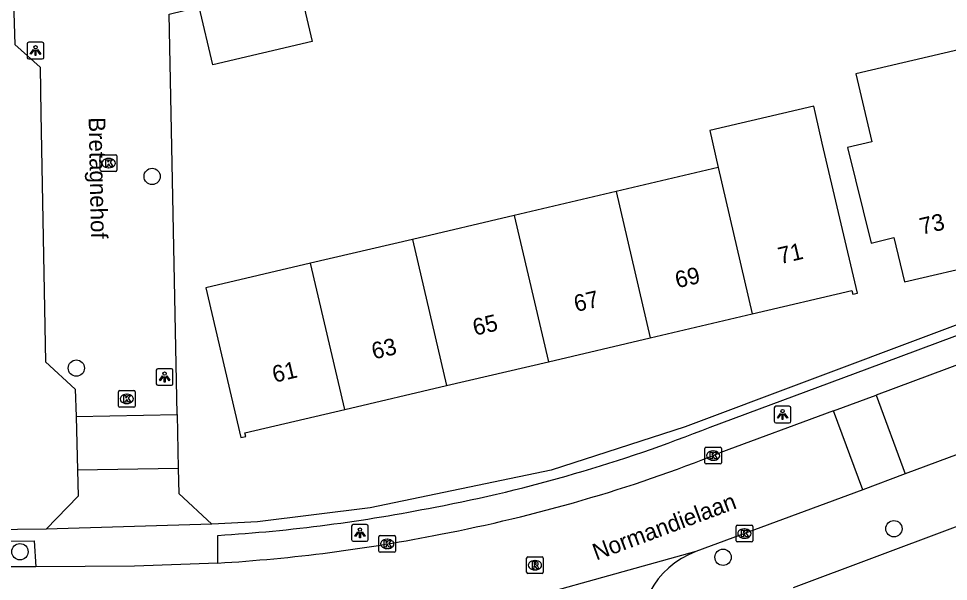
# Model space of a CAD drawing. Extents: x 158461 to 159795, y 387220 to 388672.
# Drawn here: x 159558.9 to 159614.8, y 387971.9 to 388005.7 of the extents above; entities that cross this region are included whole.
import ezdxf

# ---------------------------------------------------------------- set-up
doc = ezdxf.new("R2010")
doc.units = 0
for name, color, linetype in [('IMGEO_Boom', 7, 'Continuous'), ('IMGEO_Kolk', 7, 'Continuous'), ('IMGEO_Lichtpunt', 7, 'Continuous'), ('IMGEO_Openbare_ruimte_label', 7, 'Continuous'), ('IMGEO_Pand', 7, 'Continuous'), ('IMGEO_Pand_nummerreeks', 7, 'Continuous'), ('IMGEO_Rijbaan_lokaal_open', 7, 'Continuous'), ('IMGEO_Rioolput', 7, 'Continuous'), ('IMGEO_Voetpad_open', 7, 'Continuous')]:
    doc.layers.add(name, color=color, linetype=linetype)

msp = doc.modelspace()

# ---------------------------------------------------------------- linework, layer by layer
at = {"layer": 'IMGEO_Boom'}
for centre in [(159566.933, 387996.224), (159562.377, 387984.72), (159611.497, 387975.078), (159558.991, 387973.699), (159601.234, 387973.365)]:
    msp.add_circle(centre, 0.489, dxfattribs=at)
at = {"layer": 'IMGEO_Kolk'}
for p, q in [((159563.895, 387997.528), (159564.747, 387997.528)), ((159563.82, 387996.602), (159563.82, 387997.454)), ((159564.308, 387997.308), (159564.333, 387997.308)), ((159564.821, 387997.454), (159564.821, 387996.602)), ((159564.747, 387996.528), (159563.895, 387996.528)), ((159564.331, 387996.748), (159564.306, 387996.748)), ((159564.91, 387982.444), (159564.91, 387983.296)), ((159564.985, 387983.37), (159565.837, 387983.37)), ((159565.398, 387983.15), (159565.423, 387983.15)), ((159565.911, 387983.296), (159565.911, 387982.444)), ((159565.421, 387982.59), (159565.396, 387982.59)), ((159565.837, 387982.37), (159564.985, 387982.37)), ((159600.137, 387979.04), (159600.137, 387979.892)), ((159600.212, 387979.966), (159601.064, 387979.966)), ((159600.625, 387979.746), (159600.65, 387979.746)), ((159601.138, 387979.892), (159601.138, 387979.04)), ((159600.648, 387979.186), (159600.623, 387979.186)), ((159601.064, 387978.966), (159600.212, 387978.966)), ((159602.014, 387974.359), (159602.014, 387975.211)), ((159602.089, 387975.285), (159602.941, 387975.285)), ((159603.015, 387975.211), (159603.015, 387974.359)), ((159580.63, 387974.664), (159581.482, 387974.664)), ((159602.502, 387975.065), (159602.527, 387975.065)), ((159580.555, 387973.738), (159580.555, 387974.59)), ((159581.043, 387974.444), (159581.068, 387974.444)), ((159581.556, 387974.59), (159581.556, 387973.738)), ((159602.941, 387974.285), (159602.089, 387974.285)), ((159602.525, 387974.505), (159602.5, 387974.505)), ((159581.482, 387973.664), (159580.63, 387973.664)), ((159581.066, 387973.884), (159581.041, 387973.884))]:
    msp.add_line(p, q, dxfattribs=at)
for points in [[(159563.895, 387997.528), (159564.747, 387997.528)], [(159563.82, 387996.602), (159563.82, 387997.454)], [(159564.141, 387997.228), (159564.264, 387997.228), (159564.264, 387997.077), (159564.394, 387997.228), (159564.558, 387997.228), (159564.412, 387997.077), (159564.565, 387996.828), (159564.413, 387996.828), (159564.328, 387996.992), (159564.264, 387996.925), (159564.264, 387996.828), (159564.141, 387996.828), (159564.141, 387997.228)], [(159564.821, 387997.454), (159564.821, 387996.602)], [(159564.747, 387996.528), (159563.895, 387996.528)], [(159564.91, 387982.444), (159564.91, 387983.296)], [(159564.985, 387983.37), (159565.837, 387983.37)], [(159565.231, 387983.07), (159565.354, 387983.07), (159565.354, 387982.919), (159565.484, 387983.07), (159565.648, 387983.07), (159565.502, 387982.919), (159565.655, 387982.67), (159565.503, 387982.67), (159565.418, 387982.834), (159565.354, 387982.767), (159565.354, 387982.67), (159565.231, 387982.67), (159565.231, 387983.07)], [(159565.911, 387983.296), (159565.911, 387982.444)], [(159565.837, 387982.37), (159564.985, 387982.37)], [(159600.137, 387979.04), (159600.137, 387979.892)], [(159600.212, 387979.966), (159601.064, 387979.966)], [(159600.458, 387979.666), (159600.581, 387979.666), (159600.581, 387979.515), (159600.711, 387979.666), (159600.875, 387979.666), (159600.729, 387979.515), (159600.882, 387979.266), (159600.73, 387979.266), (159600.645, 387979.43), (159600.581, 387979.363), (159600.581, 387979.266), (159600.458, 387979.266), (159600.458, 387979.666)], [(159601.138, 387979.892), (159601.138, 387979.04)], [(159601.064, 387978.966), (159600.212, 387978.966)], [(159602.014, 387974.359), (159602.014, 387975.211)], [(159602.089, 387975.285), (159602.941, 387975.285)], [(159603.015, 387975.211), (159603.015, 387974.359)], [(159580.63, 387974.664), (159581.482, 387974.664)], [(159602.335, 387974.985), (159602.458, 387974.985), (159602.458, 387974.834), (159602.588, 387974.985), (159602.752, 387974.985), (159602.606, 387974.834), (159602.759, 387974.585), (159602.607, 387974.585), (159602.522, 387974.749), (159602.458, 387974.682), (159602.458, 387974.585), (159602.335, 387974.585), (159602.335, 387974.985)], [(159580.555, 387973.738), (159580.555, 387974.59)], [(159580.876, 387974.364), (159580.999, 387974.364), (159580.999, 387974.213), (159581.129, 387974.364), (159581.293, 387974.364), (159581.147, 387974.213), (159581.3, 387973.964), (159581.148, 387973.964), (159581.063, 387974.128), (159580.999, 387974.061), (159580.999, 387973.964), (159580.876, 387973.964), (159580.876, 387974.364)], [(159581.556, 387974.59), (159581.556, 387973.738)], [(159602.941, 387974.285), (159602.089, 387974.285)], [(159581.482, 387973.664), (159580.63, 387973.664)]]:
    msp.add_lwpolyline(points, dxfattribs=at)
for centre, start, end in [((159563.897, 387997.452), 91.552, 178.448), ((159563.897, 387997.452), 91.552, 178.448), ((159564.745, 387997.452), 1.552, 88.448), ((159564.745, 387997.452), 1.552, 88.448), ((159563.897, 387996.604), 181.552, 268.448), ((159563.897, 387996.604), 181.552, 268.448), ((159564.745, 387996.604), 271.552, 358.448), ((159564.745, 387996.604), 271.552, 358.448), ((159564.987, 387983.294), 91.552, 178.448), ((159564.987, 387983.294), 91.552, 178.448), ((159565.835, 387983.294), 1.552, 88.448), ((159565.835, 387983.294), 1.552, 88.448), ((159564.987, 387982.446), 181.552, 268.448), ((159564.987, 387982.446), 181.552, 268.448), ((159565.835, 387982.446), 271.552, 358.448), ((159565.835, 387982.446), 271.552, 358.448), ((159600.214, 387979.89), 91.552, 178.448), ((159600.214, 387979.89), 91.552, 178.448), ((159601.062, 387979.89), 1.552, 88.448), ((159601.062, 387979.89), 1.552, 88.448), ((159600.214, 387979.042), 181.552, 268.448), ((159600.214, 387979.042), 181.552, 268.448), ((159601.062, 387979.042), 271.552, 358.448), ((159601.062, 387979.042), 271.552, 358.448), ((159602.091, 387975.209), 91.552, 178.448), ((159602.091, 387975.209), 91.552, 178.448), ((159602.939, 387975.209), 1.552, 88.448), ((159602.939, 387975.209), 1.552, 88.448), ((159580.632, 387974.588), 91.552, 178.448), ((159580.632, 387974.588), 91.552, 178.448), ((159581.48, 387974.588), 1.552, 88.448), ((159581.48, 387974.588), 1.552, 88.448), ((159602.091, 387974.361), 181.552, 268.448), ((159602.091, 387974.361), 181.552, 268.448), ((159602.939, 387974.361), 271.552, 358.448), ((159602.939, 387974.361), 271.552, 358.448), ((159580.632, 387973.74), 181.552, 268.448), ((159580.632, 387973.74), 181.552, 268.448), ((159581.48, 387973.74), 271.552, 358.448), ((159581.48, 387973.74), 271.552, 358.448)]:
    msp.add_arc(centre, 0.0765, start, end, dxfattribs=at)
for centre, major_axis, ratio, start_param, end_param in [((159564.307, 387997.028), (-0.387, 0.002), 0.722429, 4.712389, 7.853982), ((159564.332, 387997.028), (-0.39, 0.002), 0.717154, 1.570796, 4.712389), ((159565.397, 387982.87), (-0.387, 0.002), 0.722429, 4.712389, 7.853982), ((159565.422, 387982.87), (-0.39, 0.002), 0.717154, 1.570796, 4.712389), ((159600.624, 387979.466), (-0.387, 0.002), 0.722429, 4.712389, 7.853982), ((159600.649, 387979.466), (-0.39, 0.002), 0.717154, 1.570796, 4.712389), ((159602.501, 387974.785), (-0.387, 0.002), 0.722429, 4.712389, 7.853982), ((159602.526, 387974.785), (-0.39, 0.002), 0.717154, 1.570796, 4.712389), ((159581.042, 387974.164), (-0.387, 0.002), 0.722429, 4.712389, 7.853982), ((159581.067, 387974.164), (-0.39, 0.002), 0.717154, 1.570796, 4.712389)]:
    msp.add_ellipse(centre, major_axis=major_axis, ratio=ratio, start_param=start_param, end_param=end_param, dxfattribs=at)
at = {"layer": 'IMGEO_Lichtpunt'}
for p, q in [((159560.329, 388004.278), (159559.521, 388004.278)), ((159560.329, 388004.278), (159559.521, 388004.278)), ((159559.427, 388004.183), (159559.427, 388003.376)), ((159559.427, 388004.183), (159559.427, 388003.376)), ((159560.423, 388003.376), (159560.423, 388004.183)), ((159560.423, 388003.376), (159560.423, 388004.183)), ((159559.521, 388003.282), (159560.329, 388003.282)), ((159559.521, 388003.282), (159560.329, 388003.282)), ((159568.086, 387984.685), (159567.278, 387984.685)), ((159568.086, 387984.685), (159567.278, 387984.685)), ((159567.184, 387984.59), (159567.184, 387983.783)), ((159567.184, 387984.59), (159567.184, 387983.783)), ((159568.18, 387983.783), (159568.18, 387984.59)), ((159568.18, 387983.783), (159568.18, 387984.59)), ((159567.278, 387983.689), (159568.086, 387983.689)), ((159567.278, 387983.689), (159568.086, 387983.689)), ((159605.21, 387982.433), (159604.402, 387982.433)), ((159605.21, 387982.433), (159604.402, 387982.433)), ((159604.308, 387982.338), (159604.308, 387981.531)), ((159604.308, 387982.338), (159604.308, 387981.531)), ((159605.304, 387981.531), (159605.304, 387982.338)), ((159605.304, 387981.531), (159605.304, 387982.338)), ((159604.402, 387981.437), (159605.21, 387981.437)), ((159604.402, 387981.437), (159605.21, 387981.437)), ((159578.918, 387975.23), (159578.918, 387974.423)), ((159578.918, 387975.23), (159578.918, 387974.423)), ((159579.82, 387975.325), (159579.012, 387975.325)), ((159579.82, 387975.325), (159579.012, 387975.325)), ((159579.914, 387974.423), (159579.914, 387975.23)), ((159579.914, 387974.423), (159579.914, 387975.23)), ((159579.012, 387974.329), (159579.82, 387974.329)), ((159579.012, 387974.329), (159579.82, 387974.329))]:
    msp.add_line(p, q, dxfattribs=at)
for points in [[(159559.801, 388003.847), (159559.84, 388003.819), (159559.652, 388003.557), (159559.614, 388003.584), (159559.801, 388003.847)], [(159559.903, 388003.799), (159559.95, 388003.799), (159559.95, 388003.477), (159559.903, 388003.477), (159559.903, 388003.799)], [(159560.013, 388003.819), (159560.051, 388003.846), (159560.238, 388003.584), (159560.199, 388003.556), (159560.013, 388003.819)], [(159567.558, 387984.254), (159567.597, 387984.226), (159567.409, 387983.964), (159567.371, 387983.991), (159567.558, 387984.254)], [(159567.66, 387984.206), (159567.707, 387984.206), (159567.707, 387983.884), (159567.66, 387983.884), (159567.66, 387984.206)], [(159567.77, 387984.226), (159567.808, 387984.253), (159567.995, 387983.991), (159567.956, 387983.963), (159567.77, 387984.226)], [(159604.682, 387982.002), (159604.721, 387981.974), (159604.533, 387981.712), (159604.495, 387981.739), (159604.682, 387982.002)], [(159604.784, 387981.954), (159604.831, 387981.954), (159604.831, 387981.632), (159604.784, 387981.632), (159604.784, 387981.954)], [(159604.894, 387981.974), (159604.932, 387982.001), (159605.119, 387981.739), (159605.08, 387981.711), (159604.894, 387981.974)], [(159579.292, 387974.894), (159579.331, 387974.866), (159579.143, 387974.604), (159579.105, 387974.631), (159579.292, 387974.894)], [(159579.394, 387974.846), (159579.441, 387974.846), (159579.441, 387974.524), (159579.394, 387974.524), (159579.394, 387974.846)], [(159579.504, 387974.866), (159579.542, 387974.893), (159579.729, 387974.631), (159579.69, 387974.603), (159579.504, 387974.866)]]:
    msp.add_lwpolyline(points, dxfattribs=at)
for centre in [(159559.926, 388003.981), (159567.683, 387984.388), (159604.807, 387982.136), (159579.417, 387975.028)]:
    msp.add_circle(centre, 0.0994, dxfattribs=at)
for centre, start, end in [((159559.521, 388004.183), 90, 180), ((159559.521, 388004.183), 90, 180), ((159560.329, 388004.183), 0, 90), ((159560.329, 388004.183), 0, 90), ((159559.521, 388003.376), 180, 270), ((159559.521, 388003.376), 180, 270), ((159560.329, 388003.376), 270, 0), ((159560.329, 388003.376), 270, 360), ((159567.278, 387984.59), 90, 180), ((159567.278, 387984.59), 90, 180), ((159568.086, 387984.59), 0, 90), ((159568.086, 387984.59), 0, 90), ((159567.278, 387983.783), 180, 270), ((159567.278, 387983.783), 180, 270), ((159568.086, 387983.783), 270, 0), ((159568.086, 387983.783), 270, 360), ((159604.402, 387982.338), 90, 180), ((159604.402, 387982.338), 90, 180), ((159605.21, 387982.338), 0, 90), ((159605.21, 387982.338), 0, 90), ((159604.402, 387981.531), 180, 270), ((159604.402, 387981.531), 180, 270), ((159605.21, 387981.531), 270, 0), ((159605.21, 387981.531), 270, 360), ((159579.012, 387975.23), 90, 180), ((159579.012, 387975.23), 90, 180), ((159579.82, 387975.23), 0, 90), ((159579.82, 387975.23), 0, 90), ((159579.012, 387974.423), 180, 270), ((159579.012, 387974.423), 180, 270), ((159579.82, 387974.423), 270, 0), ((159579.82, 387974.423), 270, 360)]:
    msp.add_arc(centre, 0.0946, start, end, dxfattribs=at)
at = {"layer": 'IMGEO_Pand'}
for points in [[(159575.739, 388007.752), (159576.542, 388004.324), (159570.578, 388002.927), (159569.765, 388006.398)], [(159615.459, 388003.841), (159609.215, 388002.378), (159609.773, 388000), (159610.169, 387998.309), (159608.709, 387997.967), (159610.125, 387992.219), (159611.485, 387992.554), (159612.14, 387989.891), (159616.96, 387991.02), (159616.082, 387994.769), (159617.504, 387995.101)], [(159602.979, 387987.973), (159608.975, 387989.377), (159609.025, 387989.162), (159609.303, 387989.227), (159607.197, 387998.219), (159606.78, 388000), (159606.677, 388000.438), (159604.809, 388000), (159600.434, 387998.975), (159600.943, 387996.754)], [(159600.943, 387996.754), (159594.804, 387995.316)], [(159600.943, 387996.754), (159602.979, 387987.973)], [(159594.804, 387995.316), (159588.685, 387993.883)], [(159594.804, 387995.316), (159596.86, 387986.54)], [(159588.685, 387993.883), (159582.565, 387992.449)], [(159588.685, 387993.883), (159590.741, 387985.107)], [(159582.565, 387992.449), (159576.446, 387991.016)], [(159582.565, 387992.449), (159584.621, 387983.673)], [(159576.446, 387991.016), (159570.162, 387989.544), (159572.268, 387980.553), (159572.561, 387980.622), (159572.511, 387980.837), (159578.502, 387982.24)], [(159578.502, 387982.24), (159576.446, 387991.016)], [(159596.86, 387986.54), (159602.979, 387987.973)], [(159590.741, 387985.107), (159596.86, 387986.54)], [(159584.621, 387983.673), (159590.741, 387985.107)], [(159578.502, 387982.24), (159584.621, 387983.673)]]:
    msp.add_lwpolyline(points, dxfattribs=at)
at = {"layer": 'IMGEO_Rijbaan_lokaal_open'}
for points in [[(159552.217, 388008.167), (159558.555, 388007.998), (159558.693, 388004.139), (159560.196, 388002.783), (159560.248, 388000), (159560.527, 387985.097), (159562.313, 387983.464), (159562.359, 387981.814)], [(159568.44, 387981.929), (159568.078, 388000), (159567.959, 388005.966), (159569.765, 388006.398)], [(159636.549, 387992.826), (159610.426, 387983.104)], [(159640.121, 387988.747), (159612.182, 387978.373)], [(159607.866, 387982.155), (159610.426, 387983.104)], [(159610.426, 387983.104), (159612.182, 387978.373)], [(159562.359, 387981.814), (159568.44, 387981.929)], [(159568.44, 387981.929), (159568.505, 387978.7)], [(159607.866, 387982.155), (159601.047, 387979.628)], [(159609.622, 387977.422), (159607.866, 387982.155)], [(159562.359, 387981.814), (159562.45, 387978.586)], [(159562.45, 387978.586), (159562.494, 387977.038), (159560.572, 387975.049)], [(159568.505, 387978.7), (159562.45, 387978.586)], [(159568.505, 387978.7), (159568.535, 387977.184), (159570.522, 387975.353)], [(159612.182, 387978.373), (159609.622, 387977.422)], [(159609.622, 387977.422), (159599.603, 387973.702)], [(159570.522, 387975.353), (159560.572, 387975.049)], [(159599.603, 387973.702), (159585.076, 387969.666)], [(159570.884, 387973.017), (159565.864, 387972.84), (159559.949, 387972.799)], [(159559.949, 387972.799), (159557.953, 387972.785), (159540.971, 387972.626)]]:
    msp.add_lwpolyline(points, dxfattribs=at)
for centre, radius, start, end in [((159567.096, 388065.157), 92.021, 280.75059, 291.65077), ((159564.925, 388071.456), 98.62, 273.46437, 281.30725), ((159601.418, 387968.814), 5.214, 110.3699, 192.6916)]:
    msp.add_arc(centre, radius, start, end, dxfattribs=at)
at = {"layer": 'IMGEO_Rioolput'}
for p, q in [((159589.433, 387972.461), (159589.433, 387973.313)), ((159589.508, 387973.387), (159590.36, 387973.387)), ((159589.921, 387973.167), (159589.946, 387973.167)), ((159590.434, 387973.313), (159590.434, 387972.461)), ((159590.36, 387972.387), (159589.508, 387972.387)), ((159589.944, 387972.607), (159589.919, 387972.607))]:
    msp.add_line(p, q, dxfattribs=at)
for points in [[(159589.433, 387972.461), (159589.433, 387973.313)], [(159589.508, 387973.387), (159590.36, 387973.387)], [(159590.022, 387973.085), (159589.77, 387973.087), (159589.77, 387972.687)], [(159589.948, 387973.006), (159589.894, 387973.006), (159589.894, 387972.925)], [(159589.894, 387972.925), (159589.946, 387972.925)], [(159590.434, 387973.313), (159590.434, 387972.461)], [(159590.36, 387972.387), (159589.508, 387972.387)], [(159589.77, 387972.687), (159589.894, 387972.687), (159589.894, 387972.849), (159589.905, 387972.849)], [(159589.952, 387972.82), (159590.023, 387972.687), (159590.163, 387972.687), (159590.098, 387972.813)]]:
    msp.add_lwpolyline(points, dxfattribs=at)
for centre, radius, start, end in [((159589.51, 387973.311), 0.0765, 91.552, 178.448), ((159589.51, 387973.311), 0.0765, 91.552, 178.448), ((159589.93, 387973.114), 0.19, 274.7715, 282.9687), ((159589.954, 387972.91), 0.0964, 77.0061, 93.1865), ((159589.968, 387972.967), 0.0378, 276.6634, 79.6772), ((159590.021, 387972.975), 0.109, 350.3612, 89.416), ((159590.019, 387972.975), 0.112, 277.5842, 350.9817), ((159590.358, 387973.311), 0.0765, 1.552, 88.448), ((159590.358, 387973.311), 0.0765, 1.552, 88.448), ((159589.51, 387972.463), 0.0765, 181.552, 268.448), ((159589.51, 387972.463), 0.0765, 181.552, 268.448), ((159589.904, 387972.796), 0.0533, 26.0293, 88.6989), ((159590.003, 387972.76), 0.108, 29.5134, 73.7905), ((159590.358, 387972.463), 0.0765, 271.552, 358.448), ((159590.358, 387972.463), 0.0765, 271.552, 358.448)]:
    msp.add_arc(centre, radius, start, end, dxfattribs=at)
for centre, major_axis, ratio, start_param, end_param in [((159589.92, 387972.887), (-0.387, 0.002), 0.722429, 4.712389, 7.853982), ((159589.945, 387972.887), (-0.39, 0.002), 0.717154, 1.570796, 4.712389)]:
    msp.add_ellipse(centre, major_axis=major_axis, ratio=ratio, start_param=start_param, end_param=end_param, dxfattribs=at)
at = {"layer": 'IMGEO_Voetpad_open'}
for points in [[(159635.831, 387995.021), (159598.964, 387981.198), (159590.907, 387978.603), (159580.036, 387976.332), (159573.261, 387975.498), (159570.522, 387975.353)], [(159600.454, 387981.179), (159609.883, 387984.673), (159636.058, 387994.415)], [(159605.457, 387971.554), (159619.74, 387976.888), (159630.086, 387980.757), (159636.202, 387982.795), (159648.307, 387986.19)], [(159560.572, 387975.049), (159539.78, 387974.817)], [(159570.884, 387973.017), (159570.884, 387974.68)], [(159540.926, 387974.166), (159559.838, 387974.343), (159559.949, 387972.799)]]:
    msp.add_lwpolyline(points, dxfattribs=at)
for centre, radius, start, end in [((159567.261, 388064.589), 89.772, 280.71071, 291.70012), ((159564.944, 388071.283), 96.785, 273.5185, 281.32181)]:
    msp.add_arc(centre, radius, start, end, dxfattribs=at)

# ---------------------------------------------------------------- texts
at = {"layer": 'IMGEO_Openbare_ruimte_label'}
for s, rotation, p in [('Bretagnehof', 271.1458, (159563.117, 387999.771)), ('Normandielaan', 20.3749, (159593.618, 387973.163))]:
    msp.add_text(s, height=1, rotation=rotation, dxfattribs=at).set_placement(p)
at = {"layer": 'IMGEO_Pand_nummerreeks'}
for s, rotation, p in [('73', 13.1829, (159613.171, 387992.721)), ('71', 13.1813, (159604.667, 387990.956)), ('69', 13.1813, (159598.48, 387989.508)), ('67', 13.1813, (159592.402, 387988.084)), ('65', 13.1813, (159586.325, 387986.661)), ('63', 13.1813, (159580.248, 387985.238)), ('61', 13.1813, (159574.28, 387983.839))]:
    msp.add_text(s, height=1, rotation=rotation, dxfattribs=at).set_placement(p)

doc.saveas('drawing.dxf')
